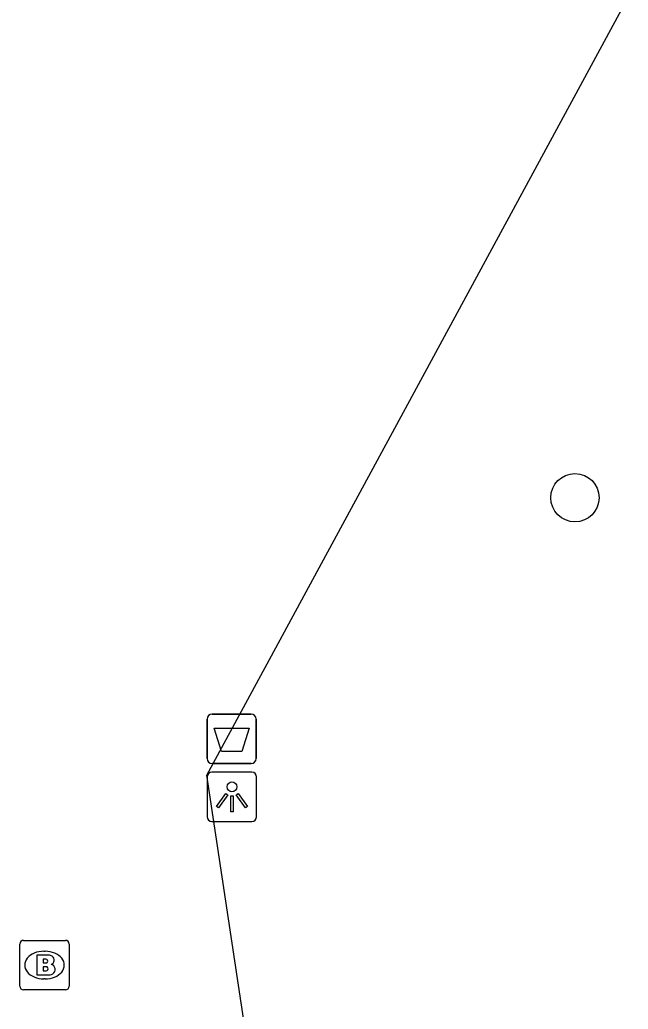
# Model space of a CAD drawing. Extents: x 164150 to 165261, y 382513 to 383432.
# Drawn here: x 164360.59 to 164372.91, y 383112.46 to 383132.48 of the extents above; entities that cross this region are included whole.
import ezdxf

# ---------------------------------------------------------------- set-up
doc = ezdxf.new("R2010")
doc.units = 0
for name, color, linetype in [('IMGEO_Afvalbak', 7, 'Continuous'), ('IMGEO_Boom', 7, 'Continuous'), ('IMGEO_Brandkraan', 7, 'Continuous'), ('IMGEO_Lichtpunt', 7, 'Continuous'), ('IMGEO_Voetgangersgebied_open', 7, 'Continuous')]:
    doc.layers.add(name, color=color, linetype=linetype)

msp = doc.modelspace()

# ---------------------------------------------------------------- linework, layer by layer
at = {"layer": 'IMGEO_Afvalbak'}
for p, q in [((164364.487, 383118.429), (164365.277, 383118.429)), ((164365.277, 383118.429), (164364.487, 383118.429)), ((164364.387, 383117.529), (164364.387, 383118.329)), ((164364.387, 383118.329), (164364.387, 383117.529)), ((164365.377, 383118.329), (164365.377, 383117.529)), ((164365.377, 383117.529), (164365.377, 383118.329)), ((164365.277, 383117.429), (164364.487, 383117.429)), ((164364.487, 383117.429), (164365.277, 383117.429))]:
    msp.add_line(p, q, dxfattribs=at)
msp.add_lwpolyline([(164364.53, 383118.143), (164365.234, 383118.143), (164365.085, 383117.673), (164364.679, 383117.673), (164364.53, 383118.143)], dxfattribs=at)
for centre, start, end in [((164364.487, 383118.329), 90, 180), ((164364.487, 383118.329), 90, 180), ((164365.277, 383118.329), 0, 90), ((164365.277, 383118.329), 360, 90), ((164364.487, 383117.529), 180, 270), ((164364.487, 383117.529), 180, 270), ((164365.277, 383117.529), 270, 0), ((164365.277, 383117.529), 270, 0)]:
    msp.add_arc(centre, 0.1, start, end, dxfattribs=at)
at = {"layer": 'IMGEO_Boom'}
msp.add_circle((164371.831, 383122.81), 0.489, dxfattribs=at)
at = {"layer": 'IMGEO_Brandkraan'}
for p, q in [((164360.668, 383113.849), (164361.52, 383113.849)), ((164360.593, 383112.923), (164360.593, 383113.775)), ((164361.081, 383113.629), (164361.106, 383113.629)), ((164361.594, 383113.775), (164361.594, 383112.923)), ((164361.104, 383113.069), (164361.079, 383113.069)), ((164361.52, 383112.849), (164360.668, 383112.849))]:
    msp.add_line(p, q, dxfattribs=at)
for points in [[(164360.668, 383113.849), (164361.52, 383113.849)], [(164360.593, 383112.923), (164360.593, 383113.775)], [(164361.594, 383113.775), (164361.594, 383112.923)], [(164360.941, 383113.549), (164360.941, 383113.149), (164361.154, 383113.149)], [(164361.172, 383113.549), (164360.941, 383113.549)], [(164361.12, 383113.468), (164361.066, 383113.468), (164361.066, 383113.392)], [(164361.066, 383113.392), (164361.119, 383113.392)], [(164361.128, 383113.316), (164361.066, 383113.316), (164361.066, 383113.235)], [(164361.066, 383113.235), (164361.128, 383113.235)], [(164361.52, 383112.849), (164360.668, 383112.849)]]:
    msp.add_lwpolyline(points, dxfattribs=at)
for centre, radius, start, end in [((164360.67, 383113.773), 0.0765, 91.552, 178.448), ((164360.67, 383113.773), 0.0765, 91.552, 178.448), ((164361.518, 383113.773), 0.0765, 1.552, 88.448), ((164361.518, 383113.773), 0.0765, 1.552, 88.448), ((164361.121, 383113.43), 0.0379, 267.8285, 90.9355), ((164361.176, 383113.404), 0.145, 59.4692, 91.5367), ((164361.201, 383113.451), 0.0922, 285.5137, 58.1501), ((164361.129, 383113.275), 0.0404, 269.8759, 90.5077), ((164361.206, 383113.259), 0.105, 301.3115, 78.989), ((164361.16, 383113.4), 0.251, 268.6676, 293.5347), ((164360.67, 383112.925), 0.0765, 181.552, 268.448), ((164360.67, 383112.925), 0.0765, 181.552, 268.448), ((164361.518, 383112.925), 0.0765, 271.552, 358.448), ((164361.518, 383112.925), 0.0765, 271.552, 358.448)]:
    msp.add_arc(centre, radius, start, end, dxfattribs=at)
for centre, major_axis, ratio, start_param, end_param in [((164361.08, 383113.349), (-0.387, 0.002), 0.722429, 4.712389, 7.853982), ((164361.105, 383113.349), (-0.39, 0.002), 0.717154, 1.570796, 4.712389)]:
    msp.add_ellipse(centre, major_axis=major_axis, ratio=ratio, start_param=start_param, end_param=end_param, dxfattribs=at)
at = {"layer": 'IMGEO_Lichtpunt'}
for p, q in [((164365.291, 383117.254), (164364.483, 383117.254)), ((164365.291, 383117.254), (164364.483, 383117.254)), ((164364.389, 383117.159), (164364.389, 383116.352)), ((164364.389, 383117.159), (164364.389, 383116.352)), ((164365.385, 383116.352), (164365.385, 383117.159)), ((164365.385, 383116.352), (164365.385, 383117.159)), ((164364.483, 383116.258), (164365.291, 383116.258)), ((164364.483, 383116.258), (164365.291, 383116.258))]:
    msp.add_line(p, q, dxfattribs=at)
for points in [[(164364.763, 383116.823), (164364.802, 383116.795), (164364.614, 383116.533), (164364.576, 383116.56), (164364.763, 383116.823)], [(164364.975, 383116.795), (164365.013, 383116.822), (164365.2, 383116.56), (164365.161, 383116.532), (164364.975, 383116.795)], [(164364.865, 383116.775), (164364.912, 383116.775), (164364.912, 383116.453), (164364.865, 383116.453), (164364.865, 383116.775)]]:
    msp.add_lwpolyline(points, dxfattribs=at)
msp.add_circle((164364.888, 383116.957), 0.0994, dxfattribs=at)
for centre, start, end in [((164364.483, 383117.159), 90, 180), ((164364.483, 383117.159), 90, 180), ((164365.291, 383117.159), 0, 90), ((164365.291, 383117.159), 0, 90), ((164364.483, 383116.352), 180, 270), ((164364.483, 383116.352), 180, 270), ((164365.291, 383116.352), 270, 0), ((164365.291, 383116.352), 270, 360)]:
    msp.add_arc(centre, 0.0946, start, end, dxfattribs=at)
at = {"layer": 'IMGEO_Voetgangersgebied_open'}
msp.add_lwpolyline([(164365.844, 383107.485), (164364.381, 383117.193), (164372.909, 383132.94)], dxfattribs=at)

doc.saveas('drawing.dxf')
